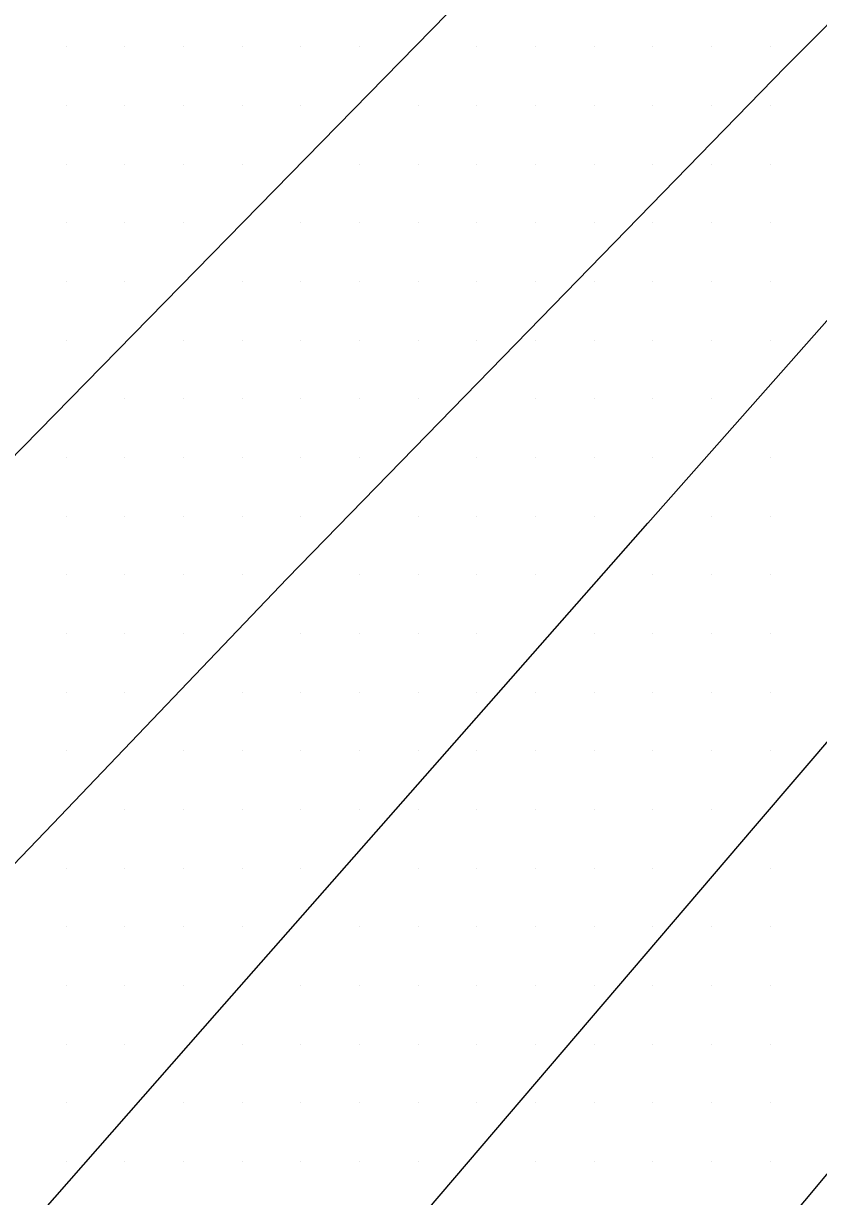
# Model space of a CAD drawing. Extents: x 1762120 to 1766775, y 709485 to 712965.
# Drawn here: x 1766441.93 to 1766475.81, y 710292.26 to 710342.25 of the extents above; entities that cross this region are included whole.
import ezdxf

# ---------------------------------------------------------------- set-up
doc = ezdxf.new("R2010")
doc.units = 0
doc.layers.add('Exist DTM Scan Elevation Point', color=7, linetype='Continuous')
doc.layers.add('Exist Roads EOT', color=7, linetype='Continuous')

msp = doc.modelspace()

# ---------------------------------------------------------------- linework, layer by layer
at = {"layer": 'Exist DTM Scan Elevation Point'}
for p, q in [((1766443.75, 710341.25), (1766443.75, 710341.25)), ((1766446.25, 710341.25), (1766446.25, 710341.25)), ((1766448.75, 710341.25), (1766448.75, 710341.25)), ((1766451.25, 710341.25), (1766451.25, 710341.25)), ((1766453.75, 710341.25), (1766453.75, 710341.25)), ((1766456.25, 710341.25), (1766456.25, 710341.25)), ((1766461.25, 710341.25), (1766461.25, 710341.25)), ((1766463.75, 710341.25), (1766463.75, 710341.25)), ((1766466.25, 710341.25), (1766466.25, 710341.25)), ((1766468.75, 710341.25), (1766468.75, 710341.25)), ((1766471.25, 710341.25), (1766471.25, 710341.25)), ((1766473.75, 710341.25), (1766473.75, 710341.25)), ((1766443.75, 710338.75), (1766443.75, 710338.75)), ((1766446.25, 710338.75), (1766446.25, 710338.75)), ((1766448.75, 710338.75), (1766448.75, 710338.75)), ((1766451.25, 710338.75), (1766451.25, 710338.75)), ((1766453.75, 710338.75), (1766453.75, 710338.75)), ((1766458.75, 710338.75), (1766458.75, 710338.75)), ((1766461.25, 710338.75), (1766461.25, 710338.75)), ((1766463.75, 710338.75), (1766463.75, 710338.75)), ((1766466.25, 710338.75), (1766466.25, 710338.75)), ((1766468.75, 710338.75), (1766468.75, 710338.75)), ((1766471.25, 710338.75), (1766471.25, 710338.75)), ((1766473.75, 710338.75), (1766473.75, 710338.75)), ((1766443.75, 710336.25), (1766443.75, 710336.25)), ((1766446.25, 710336.25), (1766446.25, 710336.25)), ((1766448.75, 710336.25), (1766448.75, 710336.25)), ((1766451.25, 710336.25), (1766451.25, 710336.25)), ((1766456.25, 710336.25), (1766456.25, 710336.25)), ((1766458.75, 710336.25), (1766458.75, 710336.25)), ((1766461.25, 710336.25), (1766461.25, 710336.25)), ((1766463.75, 710336.25), (1766463.75, 710336.25)), ((1766466.25, 710336.25), (1766466.25, 710336.25)), ((1766468.75, 710336.25), (1766468.75, 710336.25)), ((1766471.25, 710336.25), (1766471.25, 710336.25)), ((1766473.75, 710336.25), (1766473.75, 710336.25)), ((1766443.75, 710333.75), (1766443.75, 710333.75)), ((1766446.25, 710333.75), (1766446.25, 710333.75)), ((1766448.75, 710333.75), (1766448.75, 710333.75)), ((1766453.75, 710333.75), (1766453.75, 710333.75)), ((1766456.25, 710333.75), (1766456.25, 710333.75)), ((1766458.75, 710333.75), (1766458.75, 710333.75)), ((1766461.25, 710333.75), (1766461.25, 710333.75)), ((1766463.75, 710333.75), (1766463.75, 710333.75)), ((1766466.25, 710333.75), (1766466.25, 710333.75)), ((1766468.75, 710333.75), (1766468.75, 710333.75)), ((1766471.25, 710333.75), (1766471.25, 710333.75)), ((1766473.75, 710333.75), (1766473.75, 710333.75)), ((1766443.75, 710331.25), (1766443.75, 710331.25)), ((1766446.25, 710331.25), (1766446.25, 710331.25)), ((1766451.25, 710331.25), (1766451.25, 710331.25)), ((1766453.75, 710331.25), (1766453.75, 710331.25)), ((1766456.25, 710331.25), (1766456.25, 710331.25)), ((1766458.75, 710331.25), (1766458.75, 710331.25)), ((1766461.25, 710331.25), (1766461.25, 710331.25)), ((1766463.75, 710331.25), (1766463.75, 710331.25)), ((1766466.25, 710331.25), (1766466.25, 710331.25)), ((1766468.75, 710331.25), (1766468.75, 710331.25)), ((1766471.25, 710331.25), (1766471.25, 710331.25)), ((1766473.75, 710331.25), (1766473.75, 710331.25)), ((1766443.75, 710328.75), (1766443.75, 710328.75)), ((1766448.75, 710328.75), (1766448.75, 710328.75)), ((1766451.25, 710328.75), (1766451.25, 710328.75)), ((1766453.75, 710328.75), (1766453.75, 710328.75)), ((1766456.25, 710328.75), (1766456.25, 710328.75)), ((1766458.75, 710328.75), (1766458.75, 710328.75)), ((1766461.25, 710328.75), (1766461.25, 710328.75)), ((1766463.75, 710328.75), (1766463.75, 710328.75)), ((1766466.25, 710328.75), (1766466.25, 710328.75)), ((1766468.75, 710328.75), (1766468.75, 710328.75)), ((1766471.25, 710328.75), (1766471.25, 710328.75)), ((1766473.75, 710328.75), (1766473.75, 710328.75)), ((1766446.25, 710326.25), (1766446.25, 710326.25)), ((1766448.75, 710326.25), (1766448.75, 710326.25)), ((1766451.25, 710326.25), (1766451.25, 710326.25)), ((1766453.75, 710326.25), (1766453.75, 710326.25)), ((1766456.25, 710326.25), (1766456.25, 710326.25)), ((1766458.75, 710326.25), (1766458.75, 710326.25)), ((1766463.75, 710326.25), (1766463.75, 710326.25)), ((1766466.25, 710326.25), (1766466.25, 710326.25)), ((1766468.75, 710326.25), (1766468.75, 710326.25)), ((1766471.25, 710326.25), (1766471.25, 710326.25)), ((1766443.75, 710323.75), (1766443.75, 710323.75)), ((1766446.25, 710323.75), (1766446.25, 710323.75)), ((1766448.75, 710323.75), (1766448.75, 710323.75)), ((1766451.25, 710323.75), (1766451.25, 710323.75)), ((1766453.75, 710323.75), (1766453.75, 710323.75)), ((1766456.25, 710323.75), (1766456.25, 710323.75)), ((1766461.25, 710323.75), (1766461.25, 710323.75)), ((1766463.75, 710323.75), (1766463.75, 710323.75)), ((1766466.25, 710323.75), (1766466.25, 710323.75)), ((1766468.75, 710323.75), (1766468.75, 710323.75)), ((1766473.75, 710323.75), (1766473.75, 710323.75)), ((1766443.75, 710321.25), (1766443.75, 710321.25)), ((1766446.25, 710321.25), (1766446.25, 710321.25)), ((1766448.75, 710321.25), (1766448.75, 710321.25)), ((1766451.25, 710321.25), (1766451.25, 710321.25)), ((1766453.75, 710321.25), (1766453.75, 710321.25)), ((1766458.75, 710321.25), (1766458.75, 710321.25)), ((1766461.25, 710321.25), (1766461.25, 710321.25)), ((1766463.75, 710321.25), (1766463.75, 710321.25)), ((1766466.25, 710321.25), (1766466.25, 710321.25)), ((1766471.25, 710321.25), (1766471.25, 710321.25)), ((1766473.75, 710321.25), (1766473.75, 710321.25)), ((1766443.75, 710318.75), (1766443.75, 710318.75)), ((1766446.25, 710318.75), (1766446.25, 710318.75)), ((1766448.75, 710318.75), (1766448.75, 710318.75)), ((1766451.25, 710318.75), (1766451.25, 710318.75)), ((1766456.25, 710318.75), (1766456.25, 710318.75)), ((1766458.75, 710318.75), (1766458.75, 710318.75)), ((1766461.25, 710318.75), (1766461.25, 710318.75)), ((1766463.75, 710318.75), (1766463.75, 710318.75)), ((1766468.75, 710318.75), (1766468.75, 710318.75)), ((1766471.25, 710318.75), (1766471.25, 710318.75)), ((1766473.75, 710318.75), (1766473.75, 710318.75)), ((1766443.75, 710316.25), (1766443.75, 710316.25)), ((1766446.25, 710316.25), (1766446.25, 710316.25)), ((1766448.75, 710316.25), (1766448.75, 710316.25)), ((1766453.75, 710316.25), (1766453.75, 710316.25)), ((1766456.25, 710316.25), (1766456.25, 710316.25)), ((1766458.75, 710316.25), (1766458.75, 710316.25)), ((1766461.25, 710316.25), (1766461.25, 710316.25)), ((1766466.25, 710316.25), (1766466.25, 710316.25)), ((1766468.75, 710316.25), (1766468.75, 710316.25)), ((1766471.25, 710316.25), (1766471.25, 710316.25)), ((1766473.75, 710316.25), (1766473.75, 710316.25)), ((1766443.75, 710313.75), (1766443.75, 710313.75)), ((1766446.25, 710313.75), (1766446.25, 710313.75)), ((1766451.25, 710313.75), (1766451.25, 710313.75)), ((1766453.75, 710313.75), (1766453.75, 710313.75)), ((1766456.25, 710313.75), (1766456.25, 710313.75)), ((1766458.75, 710313.75), (1766458.75, 710313.75)), ((1766461.25, 710313.75), (1766461.25, 710313.75)), ((1766463.75, 710313.75), (1766463.75, 710313.75)), ((1766466.25, 710313.75), (1766466.25, 710313.75)), ((1766468.75, 710313.75), (1766468.75, 710313.75)), ((1766471.25, 710313.75), (1766471.25, 710313.75)), ((1766473.75, 710313.75), (1766473.75, 710313.75)), ((1766443.75, 710311.25), (1766443.75, 710311.25)), ((1766448.75, 710311.25), (1766448.75, 710311.25)), ((1766451.25, 710311.25), (1766451.25, 710311.25)), ((1766453.75, 710311.25), (1766453.75, 710311.25)), ((1766456.25, 710311.25), (1766456.25, 710311.25)), ((1766458.75, 710311.25), (1766458.75, 710311.25)), ((1766461.25, 710311.25), (1766461.25, 710311.25)), ((1766463.75, 710311.25), (1766463.75, 710311.25)), ((1766466.25, 710311.25), (1766466.25, 710311.25)), ((1766468.75, 710311.25), (1766468.75, 710311.25)), ((1766471.25, 710311.25), (1766471.25, 710311.25)), ((1766473.75, 710311.25), (1766473.75, 710311.25)), ((1766446.25, 710308.75), (1766446.25, 710308.75)), ((1766448.75, 710308.75), (1766448.75, 710308.75)), ((1766451.25, 710308.75), (1766451.25, 710308.75)), ((1766453.75, 710308.75), (1766453.75, 710308.75)), ((1766456.25, 710308.75), (1766456.25, 710308.75)), ((1766458.75, 710308.75), (1766458.75, 710308.75)), ((1766461.25, 710308.75), (1766461.25, 710308.75)), ((1766463.75, 710308.75), (1766463.75, 710308.75)), ((1766466.25, 710308.75), (1766466.25, 710308.75)), ((1766468.75, 710308.75), (1766468.75, 710308.75)), ((1766471.25, 710308.75), (1766471.25, 710308.75)), ((1766443.75, 710306.25), (1766443.75, 710306.25)), ((1766446.25, 710306.25), (1766446.25, 710306.25)), ((1766448.75, 710306.25), (1766448.75, 710306.25)), ((1766451.25, 710306.25), (1766451.25, 710306.25)), ((1766453.75, 710306.25), (1766453.75, 710306.25)), ((1766458.75, 710306.25), (1766458.75, 710306.25)), ((1766461.25, 710306.25), (1766461.25, 710306.25)), ((1766463.75, 710306.25), (1766463.75, 710306.25)), ((1766466.25, 710306.25), (1766466.25, 710306.25)), ((1766468.75, 710306.25), (1766468.75, 710306.25)), ((1766473.75, 710306.25), (1766473.75, 710306.25)), ((1766443.75, 710303.75), (1766443.75, 710303.75)), ((1766446.25, 710303.75), (1766446.25, 710303.75)), ((1766448.75, 710303.75), (1766448.75, 710303.75)), ((1766451.25, 710303.75), (1766451.25, 710303.75)), ((1766456.25, 710303.75), (1766456.25, 710303.75)), ((1766458.75, 710303.75), (1766458.75, 710303.75)), ((1766461.25, 710303.75), (1766461.25, 710303.75)), ((1766463.75, 710303.75), (1766463.75, 710303.75)), ((1766466.25, 710303.75), (1766466.25, 710303.75)), ((1766468.75, 710303.75), (1766468.75, 710303.75)), ((1766471.25, 710303.75), (1766471.25, 710303.75)), ((1766473.75, 710303.75), (1766473.75, 710303.75)), ((1766443.75, 710301.25), (1766443.75, 710301.25)), ((1766446.25, 710301.25), (1766446.25, 710301.25)), ((1766448.75, 710301.25), (1766448.75, 710301.25)), ((1766453.75, 710301.25), (1766453.75, 710301.25)), ((1766456.25, 710301.25), (1766456.25, 710301.25)), ((1766458.75, 710301.25), (1766458.75, 710301.25)), ((1766461.25, 710301.25), (1766461.25, 710301.25)), ((1766463.75, 710301.25), (1766463.75, 710301.25)), ((1766466.25, 710301.25), (1766466.25, 710301.25)), ((1766468.75, 710301.25), (1766468.75, 710301.25)), ((1766471.25, 710301.25), (1766471.25, 710301.25)), ((1766473.75, 710301.25), (1766473.75, 710301.25)), ((1766443.75, 710298.75), (1766443.75, 710298.75)), ((1766446.25, 710298.75), (1766446.25, 710298.75)), ((1766451.25, 710298.75), (1766451.25, 710298.75)), ((1766453.75, 710298.75), (1766453.75, 710298.75)), ((1766456.25, 710298.75), (1766456.25, 710298.75)), ((1766458.75, 710298.75), (1766458.75, 710298.75)), ((1766461.25, 710298.75), (1766461.25, 710298.75)), ((1766463.75, 710298.75), (1766463.75, 710298.75)), ((1766466.25, 710298.75), (1766466.25, 710298.75)), ((1766468.75, 710298.75), (1766468.75, 710298.75)), ((1766471.25, 710298.75), (1766471.25, 710298.75)), ((1766473.75, 710298.75), (1766473.75, 710298.75)), ((1766443.75, 710296.25), (1766443.75, 710296.25)), ((1766448.75, 710296.25), (1766448.75, 710296.25)), ((1766451.25, 710296.25), (1766451.25, 710296.25)), ((1766453.75, 710296.25), (1766453.75, 710296.25)), ((1766456.25, 710296.25), (1766456.25, 710296.25)), ((1766458.75, 710296.25), (1766458.75, 710296.25)), ((1766461.25, 710296.25), (1766461.25, 710296.25)), ((1766463.75, 710296.25), (1766463.75, 710296.25)), ((1766466.25, 710296.25), (1766466.25, 710296.25)), ((1766468.75, 710296.25), (1766468.75, 710296.25)), ((1766471.25, 710296.25), (1766471.25, 710296.25)), ((1766473.75, 710296.25), (1766473.75, 710296.25)), ((1766443.75, 710293.75), (1766443.75, 710293.75)), ((1766446.25, 710293.75), (1766446.25, 710293.75)), ((1766448.75, 710293.75), (1766448.75, 710293.75)), ((1766451.25, 710293.75), (1766451.25, 710293.75)), ((1766453.75, 710293.75), (1766453.75, 710293.75)), ((1766456.25, 710293.75), (1766456.25, 710293.75)), ((1766458.75, 710293.75), (1766458.75, 710293.75)), ((1766463.75, 710293.75), (1766463.75, 710293.75)), ((1766466.25, 710293.75), (1766466.25, 710293.75)), ((1766468.75, 710293.75), (1766468.75, 710293.75)), ((1766471.25, 710293.75), (1766471.25, 710293.75)), ((1766473.75, 710293.75), (1766473.75, 710293.75))]:
    msp.add_line(p, q, dxfattribs=at)
at = {"layer": 'Exist Roads EOT'}
for points in [[(1766568.038, 710453.157), (1766552.284, 710436.657), (1766544.436, 710428.539), (1766523.993, 710407.43), (1766517.056, 710400.359), (1766496.048, 710378.976), (1766488.854, 710371.674), (1766467.483, 710350.19), (1766460.671, 710343.374), (1766439.9, 710322.158), (1766432.427, 710314.426), (1766413.234, 710294.026), (1766405.574, 710285.856), (1766384.917, 710263.157), (1766378.895, 710256.578), (1766360.074, 710235.592), (1766353.217, 710227.855), (1766333.846, 710206.079), (1766327.052, 710198.498)], [(1766328.771, 710163.909), (1766348.094, 710185.551), (1766360.365, 710199.288), (1766377.959, 710218.998), (1766390.716, 710233.181), (1766408.913, 710253.56), (1766420.835, 710266.937), (1766438.779, 710287.123), (1766450.183, 710300.101), (1766468.535, 710320.959), (1766481.299, 710335.379), (1766498.795, 710355.159), (1766509.974, 710367.788), (1766528.601, 710388.714), (1766539.272, 710400.875), (1766557.161, 710421.038), (1766568.257, 710433.55), (1766576.594, 710442.982), (1766577.562, 710444.064)], [(1766574.003, 710442.14), (1766571.722, 710439.952), (1766562.177, 710430.125), (1766551.627, 710419.279), (1766541.487, 710408.96), (1766530.733, 710397.801), (1766520.912, 710387.738), (1766509.801, 710376.389), (1766499.969, 710366.403), (1766485.078, 710351.14), (1766474.403, 710340.397), (1766463.973, 710329.687), (1766453.174, 710318.6), (1766443.19, 710308.148), (1766432.724, 710297.247), (1766422.501, 710286.473), (1766411.363, 710274.368), (1766406.112, 710268.745), (1766384.939, 710245.449), (1766363.374, 710221.324), (1766346.777, 710202.812), (1766331.946, 710186.304), (1766317.645, 710170.319)], [(1766342.469, 710155.808), (1766356.763, 710171.899), (1766368.836, 710185.597), (1766386.119, 710205.478), (1766405.359, 710227.793), (1766415.496, 710239.8), (1766431.951, 710259.338), (1766443.928, 710273.641), (1766459.06, 710291.589), (1766473.126, 710308.054), (1766487.413, 710324.752), (1766502.326, 710342.175), (1766516.821, 710358.759), (1766531.613, 710375.513), (1766545.374, 710390.623), (1766561.498, 710408.18), (1766574.006, 710421.808), (1766586.688, 710435.891)], [(1766355.243, 710151.526), (1766361.901, 710158.934), (1766382.645, 710182.248), (1766388.45, 710188.91), (1766408.457, 710212.206), (1766414.198, 710218.958), (1766434.553, 710243.279), (1766439.875, 710249.612), (1766460.12, 710273.919), (1766465.426, 710280.342), (1766485.958, 710304.932), (1766491.33, 710311.36), (1766512.706, 710336.193), (1766517.189, 710341.464), (1766537.522, 710364.224), (1766543.217, 710370.535), (1766563.907, 710393.083), (1766569.751, 710399.415), (1766595.811, 710427.392)]]:
    msp.add_lwpolyline(points, dxfattribs=at)

doc.saveas('drawing.dxf')
